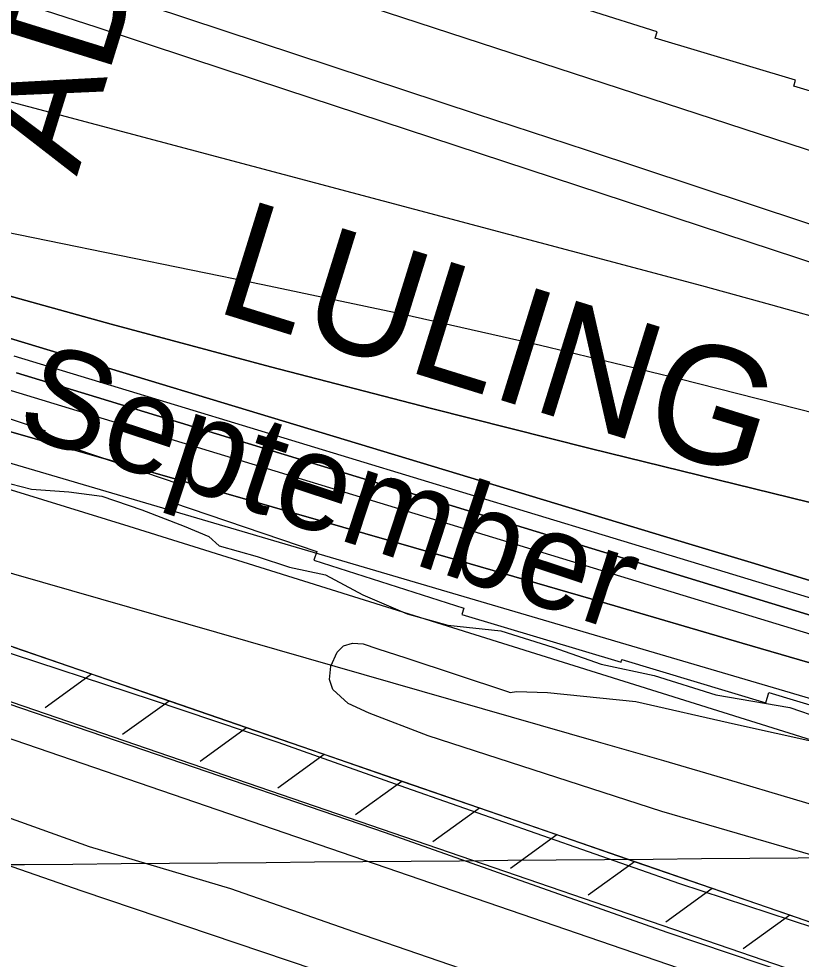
# Model space of a CAD drawing. Extents: x 3567028 to 3605064, y 510945 to 536587.
# Drawn here: x 3589650 to 3590317, y 522482 to 523284 of the extents above; entities that cross this region are included whole.
import ezdxf

# ---------------------------------------------------------------- set-up
doc = ezdxf.new("R2010")
doc.units = 0
for name, color, linetype in [('V-CHAN-NAID', 7, 'Continuous'), ('V-FLOD-BASE', 7, 'Continuous'), ('V-GRID-MAJR', 7, 'Continuous'), ('V-LEVE-TOET', 7, 'Continuous'), ('V-RIVR-EDGE', 7, 'Continuous'), ('V-RIVR-IDEN', 7, 'Continuous'), ('V-ROAD-CNTR', 7, 'Continuous'), ('V-RRAP-FSHR', 7, 'Continuous'), ('V-RRAP-RVMT', 7, 'Continuous'), ('V-RRAP-RVMT-IDEN', 7, 'Continuous'), ('V-SITE-VEGE', 7, 'Continuous'), ('V-SURV-LINE', 7, 'Continuous'), ('V-TOPO-DPTH', 7, 'Continuous'), ('V-TOPO-MAJR', 7, 'Continuous'), ('V-TOPO-MINR', 7, 'Continuous'), ('V-TOPO-WATR', 7, 'Continuous')]:
    doc.layers.add(name, color=color, linetype=linetype)

msp = doc.modelspace()

# ---------------------------------------------------------------- linework, layer by layer
at = {"layer": 'V-FLOD-BASE'}
msp.add_lwpolyline([(3589547.677, 522731.679), (3589756.223, 522660.447), (3589962.057, 522589.898), (3590202.4250000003, 522505.104), (3590415.032, 522433.195), (3590631.024, 522359.93), (3590836.18, 522287.347), (3591078.58, 522204.585), (3591305.406, 522126.57300000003)], dxfattribs=at)
at = {"layer": 'V-GRID-MAJR'}
msp.add_spline([(3571178.42, 522409.74700000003), (3576457.305, 522452.36100000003), (3581736.185, 522495.743), (3587015.058, 522539.892), (3592293.9250000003, 522584.81), (3597572.785, 522630.495), (3602851.6380000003, 522676.94800000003), (3602851.639, 522676.94800000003)], degree=3, dxfattribs=at)
at = {"layer": 'V-LEVE-TOET'}
for points in [[(3589624.756, 522748.564), (3589763.561, 522703.109), (3589870.542, 522667.15400000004), (3589979.5530000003, 522628.488), (3590213.148, 522546.408), (3590327.578, 522509.096), (3590457.579, 522462.291), (3590581.487, 522420.231), (3590729.768, 522370.031), (3590888.884, 522313.729), (3591048.679, 522261.489), (3591191.545, 522211.29000000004), (3591331.702, 522161.096)], [(3591229.5130000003, 522053.47500000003), (3591168.575, 522074.504), (3591039.93, 522121.985), (3590932.95, 522161.327), (3590785.345, 522210.174), (3590665.5, 522252.23000000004), (3590521.9560000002, 522299.719), (3590408.2060000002, 522341.096), (3590239.612, 522403.499), (3590175.289, 522424.53), (3590111.6410000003, 522443.52900000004), (3590026.327, 522474.055), (3589935.597, 522505.26), (3589830.647, 522541.891), (3589710.122, 522577.853), (3589599.758, 522617.19800000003)]]:
    msp.add_lwpolyline(points, dxfattribs=at)
at = {"layer": 'V-RIVR-EDGE'}
msp.add_lwpolyline([(3589625.178777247, 522892.10831968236), (3589660.5755656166, 522883.0158941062), (3589692.3867449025, 522880.53592767), (3589720.5930175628, 522876.8642218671), (3589754.783222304, 522865.373473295), (3589790.768458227, 522851.4769795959), (3589811.757495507, 522842.4201802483), (3589820.743042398, 522834.5937153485), (3589853.138215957, 522825.50871190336), (3589880.73080582, 522816.4355838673), (3589911.330948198, 522809.7563255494), (3589943.1065012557, 522792.86860802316), (3589980.8867683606, 522776.56636919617), (3590015.6817493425, 522766.8751050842), (3590060.6940960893, 522761.9611894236), (3590105.083853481, 522748.0439137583), (3590146.4705116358, 522733.53373726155), (3590191.470982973, 522723.8172379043), (3590244.259324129, 522707.47788842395), (3590307.266515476, 522696.5162103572), (3590360.0504033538, 522678.37589199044)], dxfattribs=at)
at = {"layer": 'V-ROAD-CNTR'}
msp.add_lwpolyline([(3591249.1554632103, 522017.03993971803), (3590797.707366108, 522171.4666308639), (3590562.6378362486, 522246.8604800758), (3590294.729372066, 522343.98128583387), (3590055.841849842, 522421.0031317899), (3589703.920553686, 522539.88789401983), (3589197.558566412, 522716.05154169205), (3589034.6418922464, 522771.79243020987)], dxfattribs=at)
at = {"layer": 'V-RRAP-FSHR'}
for p, q in [((3589711.6785381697, 522725.03952371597), (3589672.1486172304, 522696.3725810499)), ((3589777.84340584, 522702.1905694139), (3589738.3124849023, 522673.52362674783)), ((3589844.0082735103, 522679.34061511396), (3589804.477352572, 522650.67467244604)), ((3589910.17314118, 522656.49166081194), (3589870.642220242, 522627.8247181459)), ((3589976.337008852, 522633.64270650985), (3589936.807087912, 522604.97576384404)), ((3590042.5018765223, 522610.79275220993), (3590002.970955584, 522582.12680954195)), ((3590108.666744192, 522587.94379790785), (3590069.135823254, 522559.27785523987)), ((3590174.830611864, 522565.094843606), (3590135.3006909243, 522536.42790093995)), ((3590240.9954795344, 522542.24488930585), (3590201.4645585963, 522513.57894663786)), ((3590307.160347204, 522519.395935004), (3590267.629426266, 522490.7299923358))]:
    msp.add_line(p, q, dxfattribs=at)
for points in [[(3591297.899365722, 522171.6956304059), (3590383.0391954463, 522493.191987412), (3589097.3227668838, 522937.20109939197), (3589074.0458134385, 522943.5710866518)], [(3589711.6785381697, 522725.03952371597), (3589645.5136705, 522747.8894780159)], [(3589777.84340584, 522702.1905694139), (3589711.677538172, 522725.03952371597)], [(3589844.0082735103, 522679.34061511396), (3589777.8424058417, 522702.1905694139)], [(3589910.17314118, 522656.49166081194), (3589844.007273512, 522679.34161511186)], [(3589976.337008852, 522633.64270650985), (3589910.1721411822, 522656.49166081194)], [(3590042.5018765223, 522610.79275220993), (3589976.336008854, 522633.64270650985)], [(3590108.666744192, 522587.94379790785), (3590042.500876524, 522610.793752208)], [(3590174.830611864, 522565.094843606), (3590108.6657441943, 522587.94379790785)], [(3590240.9954795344, 522542.24488930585), (3590174.8296118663, 522565.094843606)], [(3590307.160347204, 522519.395935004), (3590240.994479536, 522542.2458893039)], [(3590373.3252148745, 522496.5469807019), (3590307.1593472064, 522519.395935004)]]:
    msp.add_lwpolyline(points, dxfattribs=at)
at = {"layer": 'V-RRAP-RVMT'}
for points in [[(3591321.1460000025, 522943.99900000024), (3591199.9230000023, 522976.94500000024), (3591200.5000000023, 522979.04100000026), (3591069.096000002, 523014.81200000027), (3591072.8890000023, 523028.9040000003), (3590929.0730000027, 523067.97000000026), (3590928.5860000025, 523066.16100000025), (3590799.5360000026, 523101.22200000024), (3590794.7070000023, 523083.44800000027), (3590673.6100000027, 523119.77700000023), (3590670.6050000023, 523109.68500000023), (3590542.1240000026, 523148.23300000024), (3590540.6400000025, 523143.2620000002), (3590429.5570000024, 523176.59700000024), (3590433.5030000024, 523189.80200000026), (3590310.7260000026, 523226.63000000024), (3590312.2450000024, 523231.7070000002), (3590192.3760000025, 523267.64900000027), (3590194.0650000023, 523272.99300000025), (3590078.7160000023, 523309.7890000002)], [(3589573.2170000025, 522966.35000000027), (3589671.9610000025, 522932.84500000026), (3589669.9210000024, 522926.91800000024), (3589786.1250000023, 522887.44400000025), (3589780.7950000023, 522871.48200000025), (3589903.8450000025, 522829.73900000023), (3589901.4690000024, 522822.35700000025), (3590029.2450000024, 522781.5060000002), (3590027.5590000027, 522776.0330000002), (3590163.3450000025, 522735.30300000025), (3590164.0020000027, 522737.50000000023), (3590286.7850000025, 522700.67300000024), (3590289.3240000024, 522709.3160000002), (3590412.9730000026, 522672.28100000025)]]:
    msp.add_lwpolyline(points, dxfattribs=at)
at = {"layer": 'V-SITE-VEGE'}
msp.add_lwpolyline([(3590398.443, 522549.66500000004), (3590198.071, 522607.81), (3589998.901, 522672.532), (3589948.661, 522691.706), (3589930.719, 522700.088), (3589917.5640000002, 522712.063), (3589914.576, 522720.439), (3589915.782, 522731.806), (3589921.173, 522743.766), (3589926.559, 522749.148), (3589934.3370000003, 522751.536), (3589943.312, 522750.936), (3589955.87, 522746.738), (3589979.7970000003, 522738.945), (3590066.521, 522710.183), (3590068.913, 522709.583), (3590074.298, 522710.177), (3590100.6210000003, 522709.564), (3590175.991, 522701.743), (3590260.9280000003, 522682.55100000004), (3590330.312, 522666.958)], dxfattribs=at)
at = {"layer": 'V-SURV-LINE'}
for points in [[(3588908.2696243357, 522953.72183998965), (3591325.3320053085, 522123.84457572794)], [(3591315.601909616, 522095.4663200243), (3588898.538891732, 522925.34380296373)]]:
    msp.add_lwpolyline(points, dxfattribs=at)
at = {"layer": 'V-TOPO-DPTH'}
for points in [[(3589490.901254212, 523132.4621792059), (3589857.8790264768, 523057.6066714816), (3589976.4524233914, 523032.374766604), (3590094.7153352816, 523005.81311087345), (3590212.5125196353, 522977.2568288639), (3590329.999218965, 522947.3707960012), (3590526.362021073, 522895.6498626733), (3590545.409184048, 522890.53670953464), (3590564.422863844, 522885.30409520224), (3590583.386318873, 522879.89228907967), (3590602.3162907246, 522874.3610217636), (3591644.193764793, 522564.5850288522)], [(3589490.901254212, 523132.4621792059), (3589857.8790264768, 523057.6066714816), (3589976.4524233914, 523032.374766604), (3590094.7153352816, 523005.81311087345), (3590212.5125196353, 522977.2568288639), (3590329.999218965, 522947.3707960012), (3590526.362021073, 522895.6498626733), (3590545.409184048, 522890.53670953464), (3590564.422863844, 522885.30409520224), (3590583.386318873, 522879.89228907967), (3590602.3162907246, 522874.3610217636), (3591644.193764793, 522564.5850288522)], [(3589348.5276127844, 523100.36332476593), (3590224.1449213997, 522835.4573397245), (3590274.304237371, 522820.2841853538), (3590324.464239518, 522805.11329998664), (3590374.6252709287, 522789.9458181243), (3590424.7869885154, 522774.78060526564), (3590518.3172637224, 522746.50739444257), (3590521.718122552, 522745.4935399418), (3590525.1239996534, 522744.49708467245), (3590528.5374041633, 522743.5267282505), (3590531.955826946, 522742.57377106), (3590575.084231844, 522730.7285251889), (3590600.090132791, 522723.9398731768), (3590625.122046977, 522717.2497157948), (3590650.1929810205, 522710.7073003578), (3590675.289928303, 522704.26337955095), (3591709.8376780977, 522441.88106578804)], [(3591709.8376780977, 522441.88106578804), (3590675.289928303, 522704.26337955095), (3590650.1929810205, 522710.7073003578), (3590625.122046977, 522717.2497157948), (3590600.090132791, 522723.9398731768), (3590575.084231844, 522730.7285251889), (3590531.955826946, 522742.57377106), (3590528.5374041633, 522743.5267282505), (3590525.1239996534, 522744.49708467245), (3590521.718122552, 522745.4935399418), (3590518.3172637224, 522746.50739444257), (3590424.7869885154, 522774.78060526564), (3590374.6252709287, 522789.9458181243), (3590324.464239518, 522805.11329998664), (3590274.304237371, 522820.2841853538), (3590224.1449213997, 522835.4573397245), (3589348.5276127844, 523100.36332476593)], [(3589592.9459936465, 523061.10440770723), (3589728.566117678, 523023.68261827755), (3589864.42401442, 522987.163268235), (3590000.6385702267, 522951.9975772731), (3590137.0908987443, 522917.7343256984), (3590478.853213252, 522833.7230427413), (3590512.141855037, 522825.4869885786), (3590545.413746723, 522817.1842383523), (3590578.660513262, 522808.78144403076), (3590611.8905297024, 522800.3119536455), (3590723.2191028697, 522771.75873306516), (3590812.03997237, 522748.7334927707), (3590900.7796859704, 522725.4027826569), (3590989.3976657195, 522701.61386781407), (3591077.934489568, 522677.5194831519), (3591685.672567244, 522510.4422454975), (3591705.649850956, 522505.00683554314), (3591725.6458301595, 522499.6418481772), (3591745.669852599, 522494.3824946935), (3591765.7125705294, 522489.193563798), (3592488.8404057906, 522304.0156925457)], [(3592488.8404057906, 522304.0156925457), (3591765.7125705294, 522489.193563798), (3591745.669852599, 522494.3824946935), (3591725.6458301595, 522499.6418481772), (3591705.649850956, 522505.00683554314), (3591685.672567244, 522510.4422454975), (3591077.934489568, 522677.5194831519), (3590989.3976657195, 522701.61386781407), (3590900.7796859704, 522725.4027826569), (3590812.03997237, 522748.7334927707), (3590723.2191028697, 522771.75873306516), (3590611.8905297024, 522800.3119536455), (3590578.660513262, 522808.78144403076), (3590545.413746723, 522817.1842383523), (3590512.141855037, 522825.4869885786), (3590478.853213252, 522833.7230427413), (3590137.0908987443, 522917.7343256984), (3590000.6385702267, 522951.9975772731), (3589864.42401442, 522987.163268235), (3589728.566117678, 523023.68261827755), (3589592.9459936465, 523061.10440770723)], [(3589343.1486172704, 523017.8404897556), (3589784.8221804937, 522891.1352028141), (3589905.351913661, 522856.4616681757), (3590025.847243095, 522821.6693139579), (3590146.290966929, 522786.69873037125), (3590266.700287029, 522751.60932720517), (3590437.670548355, 522701.648330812), (3590472.6042075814, 522691.57663910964), (3590507.5848914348, 522681.67336498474), (3590542.636112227, 522672.02271722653), (3590577.7343576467, 522662.54048704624), (3591297.4285533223, 522470.8890794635), (3591363.2146217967, 522453.6805230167), (3591429.097780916, 522436.85935088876), (3591495.126576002, 522420.61925523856), (3591561.2524617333, 522404.76654390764), (3591624.311509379, 522389.9425024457), (3591659.008347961, 522381.9166255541), (3591693.7420429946, 522374.05636010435), (3591728.5310227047, 522366.4445118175), (3591763.3568588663, 522358.99827497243), (3592369.725327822, 522231.6124891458)], [(3592369.725327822, 522231.6124891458), (3591763.3568588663, 522358.99827497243), (3591728.5310227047, 522366.4445118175), (3591693.7420429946, 522374.05636010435), (3591659.008347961, 522381.9166255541), (3591624.311509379, 522389.9425024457), (3591561.2524617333, 522404.76654390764), (3591495.126576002, 522420.61925523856), (3591429.097780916, 522436.85935088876), (3591363.2146217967, 522453.6805230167), (3591297.4285533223, 522470.8890794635), (3590577.7343576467, 522662.54048704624), (3590542.636112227, 522672.02271722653), (3590507.5848914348, 522681.67336498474), (3590472.6042075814, 522691.57663910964), (3590437.670548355, 522701.648330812), (3590266.700287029, 522751.60932720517), (3590146.290966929, 522786.69873037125), (3590025.847243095, 522821.6693139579), (3589905.351913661, 522856.4616681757), (3589784.8221804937, 522891.1352028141), (3589343.1486172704, 523017.8404897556)], [(3592194.65820034, 522302.1831374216), (3592096.2718389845, 522323.5729365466), (3591997.9432555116, 522345.2267879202), (3591899.6531906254, 522367.0566741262), (3591735.0487882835, 522403.8466656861), (3591719.1011156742, 522407.46185345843), (3591703.1685106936, 522411.1413944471), (3591687.2585071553, 522414.91746526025), (3591671.363571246, 522418.7578892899), (3591282.5333795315, 522513.9528076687), (3591154.516790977, 522545.8662401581), (3591026.6864030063, 522578.49651295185), (3590899.135315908, 522612.2020462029), (3590771.7704293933, 522646.6244197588), (3590552.104610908, 522706.98617543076), (3590534.733653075, 522711.8389771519), (3590517.391151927, 522716.7898791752), (3590500.0913358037, 522721.887931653), (3590482.819976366, 522727.0840844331), (3589716.039972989, 522961.3292064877), (3589647.8181629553, 522982.16907634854)], [(3592194.65820034, 522302.1831374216), (3592096.2718389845, 522323.5729365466), (3591997.9432555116, 522345.2267879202), (3591899.6531906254, 522367.0566741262), (3591735.0487882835, 522403.8466656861), (3591719.1011156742, 522407.46185345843), (3591703.1685106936, 522411.1413944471), (3591687.2585071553, 522414.91746526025), (3591671.363571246, 522418.7578892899), (3591282.5333795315, 522513.9528076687), (3591154.516790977, 522545.8662401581), (3591026.6864030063, 522578.49651295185), (3590899.135315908, 522612.2020462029), (3590771.7704293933, 522646.6244197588), (3590552.104610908, 522706.98617543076), (3590534.733653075, 522711.8389771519), (3590517.391151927, 522716.7898791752), (3590500.0913358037, 522721.887931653), (3590482.819976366, 522727.0840844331), (3589716.039972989, 522961.3292064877), (3589647.8181629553, 522982.16907634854)], [(3589557.6550079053, 522908.30454407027), (3589650.668506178, 522880.01608432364), (3589743.5667073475, 522851.351262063), (3589836.3880437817, 522822.4355314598), (3590452.522961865, 522629.12776651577), (3590471.1175277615, 522623.37805426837), (3590489.7427471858, 522617.73096702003), (3590508.413946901, 522612.2378172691), (3590527.115800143, 522606.84729251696), (3590837.477517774, 522518.77604694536), (3590976.461909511, 522480.0872206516), (3591115.6936625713, 522442.3289420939), (3591255.2964576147, 522405.96648513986), (3591395.1466139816, 522370.534575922), (3591630.46199069, 522312.16799781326), (3591652.852548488, 522306.6696827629), (3591675.2598064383, 522301.24100736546), (3591697.692114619, 522295.91679144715), (3591720.141122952, 522290.66221518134), (3592157.3519301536, 522189.3992752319)]]:
    msp.add_lwpolyline(points, dxfattribs=at)
at = {"layer": 'V-TOPO-MAJR'}
msp.add_lwpolyline([(3589386.1547910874, 523281.6239268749), (3590231.9525459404, 523056.6719353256), (3590290.8550921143, 523040.5476407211), (3590349.592127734, 523023.85656848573), (3590408.080897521, 523006.31532980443), (3590466.4041567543, 522988.2073134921), (3590575.6690218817, 522953.4122662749), (3590579.23499705, 522952.2744302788), (3590582.800094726, 522951.13385693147), (3590586.363876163, 522949.98917755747), (3590589.9267801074, 522948.8417608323), (3590645.0950591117, 522931.0399945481), (3590676.250973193, 522921.0194973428), (3590707.419592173, 522911.0388073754), (3590738.6072685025, 522901.11782826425), (3590769.807649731, 522891.23665639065), (3591693.9690513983, 522599.5278310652), (3591720.3924907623, 522591.263282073), (3591746.844187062, 522583.0910499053), (3591773.338268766, 522575.05729297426), (3591799.8606074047, 522567.11585286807), (3591965.6889918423, 522517.9349880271), (3592072.3250584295, 522486.9420019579), (3592179.1769451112, 522456.7285166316)], dxfattribs=at)
at = {"layer": 'V-TOPO-MINR'}
for points in [[(3589454.1801374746, 523396.77387942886), (3590039.9092828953, 523203.18255882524), (3590133.48410144, 523172.26122915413), (3590227.0614610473, 523141.3475930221), (3590320.642632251, 523110.4454971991), (3590414.2263445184, 523079.5510949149), (3590579.238391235, 523025.0876366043), (3590590.3302883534, 523021.4695160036), (3590601.438586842, 523017.90309941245), (3590612.571487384, 523014.41423883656), (3590623.720789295, 523010.97708227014), (3590870.9919250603, 522935.69042794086), (3591005.870188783, 522894.9216466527), (3591140.8565704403, 522854.5167450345), (3591276.0051290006, 522814.6576629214)], [(3589620.2303447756, 523401.8562860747), (3590558.2073460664, 523095.6863871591), (3590588.017551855, 523086.14278164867), (3590617.8969849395, 523076.8257011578), (3590647.8802589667, 523067.8484081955), (3590677.9327602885, 523059.09764025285), (3591552.236298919, 522809.89037979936)], [(3589636.129149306, 523303.21930859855), (3589716.219336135, 523276.93204001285), (3589796.299207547, 523250.6133639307), (3589876.3722020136, 523224.27374951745), (3590541.9762536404, 523005.1819485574), (3590567.5949126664, 522996.8069137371), (3590593.2359344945, 522988.5013996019), (3590618.9105005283, 522980.3001664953), (3590644.6074293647, 522972.1684540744), (3591343.758519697, 522752.4863481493), (3591412.6182541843, 522730.9295512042), (3591481.508076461, 522709.46970137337), (3591550.4430304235, 522688.15527221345), (3591619.4080721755, 522666.9377901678), (3591745.6627287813, 522628.2406113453), (3591751.5242933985, 522626.44865883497), (3591757.387571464, 522624.662345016), (3591763.2534197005, 522622.8844892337), (3591769.120981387, 522621.1122721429), (3592547.8747882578, 522386.51295852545)], [(3589490.901254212, 523132.4621792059), (3589857.8790264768, 523057.6066714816), (3589976.4524233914, 523032.374766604), (3590094.7153352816, 523005.81311087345), (3590212.5125196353, 522977.2568288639), (3590329.999218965, 522947.3707960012), (3590526.362021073, 522895.6498626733), (3590545.409184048, 522890.53670953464), (3590564.422863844, 522885.30409520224), (3590583.386318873, 522879.89228907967), (3590602.3162907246, 522874.3610217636), (3591644.193764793, 522564.5850288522)], [(3589348.5276127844, 523100.36332476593), (3590224.1449213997, 522835.4573397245), (3590274.304237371, 522820.2841853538), (3590324.464239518, 522805.11329998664), (3590374.6252709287, 522789.9458181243), (3590424.7869885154, 522774.78060526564), (3590518.3172637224, 522746.50739444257), (3590521.718122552, 522745.4935399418), (3590525.1239996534, 522744.49708467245), (3590528.5374041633, 522743.5267282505), (3590531.955826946, 522742.57377106), (3590575.084231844, 522730.7285251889), (3590600.090132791, 522723.9398731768), (3590625.122046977, 522717.2497157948), (3590650.1929810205, 522710.7073003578), (3590675.289928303, 522704.26337955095), (3591709.8376780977, 522441.88106578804)], [(3589592.9459936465, 523061.10440770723), (3589728.566117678, 523023.68261827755), (3589864.42401442, 522987.163268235), (3590000.6385702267, 522951.9975772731), (3590137.0908987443, 522917.7343256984), (3590478.853213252, 522833.7230427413), (3590512.141855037, 522825.4869885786), (3590545.413746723, 522817.1842383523), (3590578.660513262, 522808.78144403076), (3590611.8905297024, 522800.3119536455), (3590723.2191028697, 522771.75873306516), (3590812.03997237, 522748.7334927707), (3590900.7796859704, 522725.4027826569), (3590989.3976657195, 522701.61386781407), (3591077.934489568, 522677.5194831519), (3591685.672567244, 522510.4422454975), (3591705.649850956, 522505.00683554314), (3591725.6458301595, 522499.6418481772), (3591745.669852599, 522494.3824946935), (3591765.7125705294, 522489.193563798), (3592488.8404057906, 522304.0156925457)], [(3589487.0922968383, 523014.65076525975), (3590464.1708719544, 522716.84484385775), (3590488.730714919, 522709.47417833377), (3590513.3313010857, 522702.2443789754), (3590537.9930020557, 522695.22587886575), (3590562.695446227, 522688.3482449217), (3590993.6069140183, 522570.363481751), (3591110.6166761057, 522538.9219037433), (3591227.817121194, 522508.2226460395), (3591345.303590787, 522478.63686879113), (3591462.9807433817, 522449.79341184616), (3591649.0017600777, 522405.13296776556), (3591673.830167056, 522399.25851719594), (3591698.683532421, 522393.49329306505), (3591723.574335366, 522387.89190859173), (3591748.4900966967, 522382.399750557), (3592118.546908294, 522302.1056239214), (3592193.8270288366, 522285.8373651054)], [(3589313.9525238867, 523001.74750684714), (3590387.6540126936, 522685.9184089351), (3590406.3022471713, 522680.40307585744), (3590424.939486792, 522674.8510333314), (3590443.560234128, 522669.2439266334), (3590462.1699866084, 522663.600110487), (3590496.67918508, 522653.0787204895), (3590498.027463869, 522652.6727603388), (3590500.7304227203, 522651.88274124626), (3590502.0851027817, 522651.49868230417), (3590520.695158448, 522646.29238503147), (3590531.3679066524, 522643.3538986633), (3590542.056210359, 522640.4741065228), (3590552.7678473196, 522637.6823557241), (3590563.495039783, 522634.94929915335), (3590724.3356379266, 522594.6745403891), (3590815.48394517, 522571.8050785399), (3590906.617782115, 522548.8782121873), (3590997.7299136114, 522525.86523908), (3591088.8275748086, 522502.79486146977), (3591602.2072313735, 522372.52390884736)], [(3589645.546057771, 522996.6735528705), (3589791.489714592, 522952.3068938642), (3589937.4338552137, 522907.94182642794), (3590083.378721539, 522863.57914634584), (3590229.3240716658, 522819.21805783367), (3590500.5617054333, 522736.7759451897), (3590510.900737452, 522733.67905962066), (3590521.255948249, 522730.6381028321), (3590531.635427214, 522727.6810392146), (3590542.03108496, 522724.7799043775), (3590673.329964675, 522688.7100713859), (3590749.4584083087, 522668.08778137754), (3590825.681787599, 522647.8278599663), (3590902.0475703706, 522628.1114914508), (3590978.508288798, 522608.75749153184), (3591691.582387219, 522430.96220024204)], [(3589647.8181629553, 522982.16907634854), (3589716.039972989, 522961.3292064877), (3590482.819976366, 522727.0840844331), (3590500.0913358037, 522721.887931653), (3590517.391151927, 522716.7898791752), (3590534.733653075, 522711.8389771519), (3590552.104610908, 522706.98617543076), (3590771.7704293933, 522646.6244197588), (3590899.135315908, 522612.2020462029), (3591026.6864030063, 522578.49651295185), (3591154.516790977, 522545.8662401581), (3591282.5333795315, 522513.9528076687), (3591671.363571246, 522418.7578892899), (3591687.2585071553, 522414.91746526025), (3591703.1685106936, 522411.1413944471), (3591719.1011156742, 522407.46185345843), (3591735.0487882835, 522403.8466656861), (3591899.6531906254, 522367.0566741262), (3591997.9432555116, 522345.2267879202), (3592096.2718389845, 522323.5729365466), (3592194.65820034, 522302.1831374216)], [(3589294.6657060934, 522911.38843469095), (3590143.953901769, 522667.3926755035), (3590199.4194637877, 522651.3360086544), (3590254.8409438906, 522635.1297185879), (3590310.1963011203, 522618.69899369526), (3590365.5075764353, 522602.1186455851), (3590390.3549945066, 522594.6153772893), (3590433.2131407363, 522581.6865455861), (3590476.076143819, 522568.77385245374), (3590518.9464321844, 522555.8853671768), (3590561.821577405, 522543.01302047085), (3590613.7430227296, 522527.4406961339), (3590682.607846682, 522506.8799804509), (3590751.506421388, 522486.43351547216), (3590820.4556222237, 522466.1584265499), (3590889.4385738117, 522445.99758833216), (3591215.6078770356, 522351.1118909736), (3591319.434823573, 522321.80702513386)], [(3589557.6550079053, 522908.30454407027), (3589650.668506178, 522880.01608432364), (3589743.5667073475, 522851.351262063), (3589836.3880437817, 522822.4355314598), (3590452.522961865, 522629.12776651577), (3590471.1175277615, 522623.37805426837), (3590489.7427471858, 522617.73096702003), (3590508.413946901, 522612.2378172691), (3590527.115800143, 522606.84729251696), (3590837.477517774, 522518.77604694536), (3590976.461909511, 522480.0872206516), (3591115.6936625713, 522442.3289420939), (3591255.2964576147, 522405.96648513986), (3591395.1466139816, 522370.534575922), (3591630.46199069, 522312.16799781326), (3591652.852548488, 522306.6696827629), (3591675.2598064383, 522301.24100736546), (3591697.692114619, 522295.91679144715), (3591720.141122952, 522290.66221518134), (3592157.3519301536, 522189.3992752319)]]:
    msp.add_lwpolyline(points, dxfattribs=at)
at = {"layer": 'V-TOPO-WATR'}
msp.add_lwpolyline([(3589343.1486172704, 523017.8404897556), (3589784.8221804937, 522891.1352028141), (3589905.351913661, 522856.4616681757), (3590025.847243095, 522821.6693139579), (3590146.290966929, 522786.69873037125), (3590266.700287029, 522751.60932720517), (3590437.670548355, 522701.648330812), (3590472.6042075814, 522691.57663910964), (3590507.5848914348, 522681.67336498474), (3590542.636112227, 522672.02271722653), (3590577.7343576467, 522662.54048704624), (3591297.4285533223, 522470.8890794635), (3591363.2146217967, 522453.6805230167), (3591429.097780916, 522436.85935088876), (3591495.126576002, 522420.61925523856), (3591561.2524617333, 522404.76654390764), (3591624.311509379, 522389.9425024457), (3591659.008347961, 522381.9166255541), (3591693.7420429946, 522374.05636010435), (3591728.5310227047, 522366.4445118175), (3591763.3568588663, 522358.99827497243), (3592369.725327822, 522231.6124891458)], dxfattribs=at)

# ---------------------------------------------------------------- texts
at = {"layer": 'V-CHAN-NAID'}
msp.add_text('ADM/GROWMARK DESTRAHAN', height=100.00000199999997, rotation=72.7699472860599, dxfattribs=at).set_placement((3589699.242184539, 523149.35179390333))
at = {"layer": 'V-RIVR-IDEN'}
msp.add_text('September', height=83, rotation=341.7541454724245, dxfattribs=at).set_placement((3589644.8806446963, 522931.4179408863))
at = {"layer": 'V-RRAP-RVMT-IDEN'}
msp.add_text('LULING', height=99.99980199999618, rotation=342.7369647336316, dxfattribs=at).set_placement((3589815.1098203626, 523035.2123104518))

doc.saveas('drawing.dxf')
